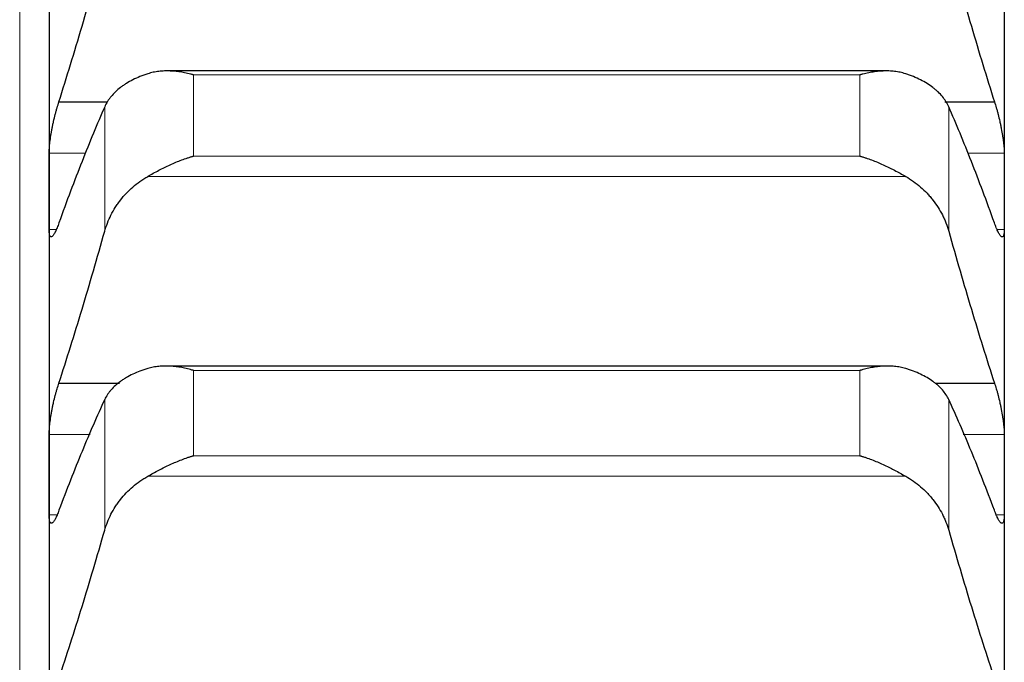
# Model space of a CAD drawing. Header units: inches. Extents: x 0 to 17820, y -10 to 12600.
# Tile 308 of 338: x 11636 to 11689, y 9326 to 9361. Entities that reach past the tile are written whole.
import ezdxf

# ---------------------------------------------------------------- set-up
doc = ezdxf.new("R2010")
doc.units = ezdxf.units.IN
doc.layers.add('1', color=7, linetype='Continuous', true_color=0xffffff)

msp = doc.modelspace()

# ---------------------------------------------------------------- linework, layer by layer
at = {"layer": '1', "color": 110, "linetype": 'Continuous', "lineweight": 13}
for p, q in [((11635.813, 9472.854), (11635.813, 9052.201)), ((11645.269, 9358.435), (11681.557, 9358.435)), ((11645.269, 9358.435), (11645.269, 9354.009)), ((11681.557, 9358.435), (11681.557, 9354.009)), ((11640.439, 9356.697), (11640.439, 9349.918)), ((11686.387, 9356.697), (11686.387, 9349.918)), ((11637.415, 9354.179), (11639.397, 9354.179)), ((11645.269, 9354.009), (11681.557, 9354.009)), ((11687.429, 9354.179), (11689.41, 9354.179)), ((11642.781, 9352.903), (11684.044, 9352.903)), ((11637.415, 9350.017), (11637.807, 9350.017)), ((11689.015, 9350.017), (11689.41, 9350.017)), ((11645.269, 9342.338), (11681.557, 9342.338)), ((11645.269, 9342.338), (11645.269, 9337.692)), ((11681.557, 9342.338), (11681.557, 9337.692)), ((11640.439, 9340.753), (11640.439, 9333.638)), ((11686.387, 9340.753), (11686.387, 9333.638)), ((11637.415, 9338.848), (11639.653, 9338.848)), ((11687.173, 9338.848), (11689.41, 9338.848)), ((11645.269, 9337.692), (11681.557, 9337.692)), ((11642.781, 9336.573), (11684.044, 9336.573)), ((11637.415, 9334.471), (11637.846, 9334.471)), ((11688.975, 9334.471), (11689.41, 9334.471))]:
    msp.add_line(p, q, dxfattribs=at)
at = {"layer": '1', "color": 2, "linetype": 'Continuous', "lineweight": 25}
for p, q in [((11637.413, 9366.745), (11637.413, 9352.098)), ((11689.413, 9366.745), (11689.413, 9352.098)), ((11682.981, 9358.648), (11643.841, 9358.648)), ((11637.95, 9356.967), (11640.585, 9356.967)), ((11686.177, 9356.967), (11688.875, 9356.967)), ((11637.413, 9352.098), (11637.413, 9336.659)), ((11689.413, 9352.098), (11689.413, 9336.659)), ((11683.056, 9342.576), (11643.756, 9342.576)), ((11637.95, 9341.65), (11641.249, 9341.65)), ((11685.642, 9341.65), (11688.875, 9341.65)), ((11637.413, 9336.659), (11637.413, 9320.454)), ((11689.413, 9336.659), (11689.413, 9320.454))]:
    msp.add_line(p, q, dxfattribs=at)
for points in [[(11637.95, 9356.967), (11638.161, 9357.634), (11638.581, 9358.987), (11639.206, 9361.071), (11639.826, 9363.209), (11640.235, 9364.671), (11640.439, 9365.411)], [(11686.387, 9365.411), (11686.591, 9364.671), (11687, 9363.209), (11687.62, 9361.071), (11688.244, 9358.987), (11688.664, 9357.634), (11688.875, 9356.967)], [(11640.439, 9356.697), (11640.235, 9356.23), (11639.826, 9355.266), (11639.206, 9353.731), (11638.581, 9352.109), (11638.161, 9350.969), (11637.95, 9350.384)], [(11688.875, 9350.384), (11688.664, 9350.969), (11688.244, 9352.109), (11687.62, 9353.731), (11687, 9355.266), (11686.591, 9356.23), (11686.387, 9356.697)], [(11637.413, 9352.098), (11637.413, 9352.791), (11637.414, 9353.485), (11637.415, 9354.179)], [(11689.41, 9354.179), (11689.412, 9353.485), (11689.413, 9352.791), (11689.413, 9352.098)], [(11637.415, 9350.017), (11637.414, 9350.711), (11637.413, 9351.404), (11637.413, 9352.098)], [(11689.413, 9352.098), (11689.413, 9351.404), (11689.412, 9350.711), (11689.41, 9350.017)], [(11637.95, 9341.65), (11638.161, 9342.3), (11638.581, 9343.619), (11639.206, 9345.656), (11639.826, 9347.753), (11640.235, 9349.19), (11640.439, 9349.918)], [(11686.387, 9349.918), (11686.591, 9349.19), (11687, 9347.753), (11687.62, 9345.656), (11688.244, 9343.619), (11688.664, 9342.3), (11688.875, 9341.65)], [(11640.439, 9340.753), (11640.235, 9340.312), (11639.826, 9339.398), (11639.206, 9337.937), (11638.581, 9336.385), (11638.161, 9335.289), (11637.95, 9334.726)], [(11688.875, 9334.726), (11688.664, 9335.289), (11688.244, 9336.385), (11687.62, 9337.937), (11687, 9339.398), (11686.591, 9340.312), (11686.387, 9340.753)], [(11637.413, 9336.659), (11637.413, 9337.389), (11637.414, 9338.118), (11637.415, 9338.848)], [(11689.41, 9338.848), (11689.412, 9338.118), (11689.413, 9337.389), (11689.413, 9336.659)], [(11637.415, 9334.471), (11637.414, 9335.2), (11637.413, 9335.93), (11637.413, 9336.659)], [(11689.413, 9336.659), (11689.413, 9335.93), (11689.412, 9335.2), (11689.41, 9334.471)], [(11637.95, 9325.558), (11638.161, 9326.189), (11638.581, 9327.472), (11639.206, 9329.461), (11639.826, 9331.512), (11640.235, 9332.922), (11640.439, 9333.638)], [(11686.387, 9333.638), (11686.591, 9332.922), (11687, 9331.512), (11687.62, 9329.461), (11688.244, 9327.472), (11688.664, 9326.189), (11688.875, 9325.558)]]:
    msp.add_open_spline(points, degree=3, dxfattribs=at)
for points, knots in [([(11645.269, 9358.435), (11645.265, 9358.436), (11645.262, 9358.437), (11645.256, 9358.439), (11645.252, 9358.44), (11645.242, 9358.443), (11645.222, 9358.448), (11645.176, 9358.46), (11645.083, 9358.484), (11645.004, 9358.503), (11644.846, 9358.538), (11644.741, 9358.559), (11644.427, 9358.612), (11644.219, 9358.635), (11643.908, 9358.649), (11643.805, 9358.65), (11643.649, 9358.645), (11643.598, 9358.642), (11643.494, 9358.635), (11643.442, 9358.63), (11643.287, 9358.612), (11643.185, 9358.596), (11642.982, 9358.553), (11642.881, 9358.527), (11642.781, 9358.494)], [0, 0, 0, 0, 0.003906, 0.003906, 0.007813, 0.007813, 0.015625, 0.03125, 0.0625, 0.125, 0.125, 0.25, 0.25, 0.5, 0.5, 0.625, 0.625, 0.6875, 0.6875, 0.75, 0.75, 0.875, 0.875, 1, 1, 1, 1]), ([(11684.044, 9358.494), (11683.945, 9358.527), (11683.845, 9358.553), (11683.643, 9358.596), (11683.542, 9358.612), (11683.338, 9358.635), (11683.236, 9358.643), (11683.029, 9358.65), (11682.925, 9358.649), (11682.715, 9358.64), (11682.61, 9358.632), (11682.4, 9358.609), (11682.295, 9358.595), (11682.085, 9358.559), (11681.98, 9358.539), (11681.822, 9358.503), (11681.742, 9358.484), (11681.65, 9358.46), (11681.603, 9358.448), (11681.583, 9358.443), (11681.57, 9358.439), (11681.564, 9358.437), (11681.557, 9358.435)], [0, 0, 0, 0, 0.125, 0.125, 0.25, 0.25, 0.375, 0.375, 0.5, 0.5, 0.625, 0.625, 0.75, 0.75, 0.875, 0.875, 0.9375, 0.96875, 0.984375, 0.992188, 0.992188, 1, 1, 1, 1]), ([(11642.781, 9358.494), (11642.636, 9358.447), (11642.496, 9358.396), (11642.227, 9358.286), (11641.969, 9358.169), (11641.733, 9358.037), (11641.592, 9357.949), (11641.564, 9357.932), (11641.509, 9357.896), (11641.482, 9357.877), (11641.402, 9357.822), (11641.35, 9357.785), (11641.201, 9357.67), (11641.108, 9357.591), (11640.936, 9357.427), (11640.857, 9357.342), (11640.749, 9357.211), (11640.715, 9357.166), (11640.666, 9357.098), (11640.65, 9357.076), (11640.619, 9357.03), (11640.604, 9357.006), (11640.532, 9356.89), (11640.482, 9356.794), (11640.439, 9356.697)], [0, 0, 0, 0, 0.125, 0.125, 0.25, 0.375, 0.375, 0.40625, 0.40625, 0.4375, 0.4375, 0.5, 0.5, 0.625, 0.625, 0.75, 0.75, 0.8125, 0.8125, 0.84375, 0.84375, 0.875, 0.875, 1, 1, 1, 1]), ([(11686.387, 9356.697), (11686.344, 9356.794), (11686.294, 9356.889), (11686.179, 9357.074), (11686.05, 9357.254), (11685.893, 9357.424), (11685.763, 9357.547), (11685.718, 9357.588), (11685.648, 9357.648), (11685.624, 9357.668), (11685.576, 9357.707), (11685.551, 9357.727), (11685.426, 9357.822), (11685.215, 9357.968), (11684.98, 9358.1), (11684.733, 9358.225), (11684.603, 9358.284), (11684.433, 9358.353), (11684.399, 9358.367), (11684.33, 9358.394), (11684.225, 9358.433), (11684.117, 9358.47), (11684.044, 9358.494)], [0, 0, 0, 0, 0.125, 0.125, 0.25, 0.375, 0.375, 0.4375, 0.4375, 0.46875, 0.46875, 0.5, 0.5, 0.625, 0.75, 0.75, 0.875, 0.875, 0.90625, 0.90625, 0.9375, 1, 1, 1, 1]), ([(11637.415, 9354.179), (11637.416, 9354.219), (11637.418, 9354.305), (11637.426, 9354.446), (11637.435, 9354.549), (11637.443, 9354.63), (11637.445, 9354.658), (11637.452, 9354.713), (11637.455, 9354.742), (11637.472, 9354.884), (11637.489, 9355.003), (11637.514, 9355.158), (11637.519, 9355.19), (11637.527, 9355.237), (11637.53, 9355.253), (11637.535, 9355.285), (11637.549, 9355.365), (11637.576, 9355.509), (11637.602, 9355.637), (11637.629, 9355.767), (11637.643, 9355.832), (11637.687, 9356.027), (11637.717, 9356.154), (11637.765, 9356.339), (11637.781, 9356.4), (11637.806, 9356.491), (11637.814, 9356.521), (11637.831, 9356.58), (11637.839, 9356.61), (11637.882, 9356.754), (11637.916, 9356.864), (11637.95, 9356.967)], [0, 0, 0, 0, 0.0625, 0.125, 0.1875, 0.1875, 0.21875, 0.21875, 0.25, 0.25, 0.375, 0.375, 0.40625, 0.40625, 0.421875, 0.421875, 0.4375, 0.5, 0.5625, 0.5625, 0.625, 0.625, 0.75, 0.75, 0.8125, 0.8125, 0.84375, 0.84375, 0.875, 0.875, 1, 1, 1, 1]), ([(11688.875, 9356.967), (11688.91, 9356.864), (11688.944, 9356.755), (11688.994, 9356.583), (11689.011, 9356.524), (11689.036, 9356.433), (11689.044, 9356.403), (11689.06, 9356.341), (11689.068, 9356.31), (11689.108, 9356.154), (11689.139, 9356.028), (11689.182, 9355.835), (11689.196, 9355.77), (11689.217, 9355.673), (11689.223, 9355.64), (11689.236, 9355.575), (11689.243, 9355.542), (11689.274, 9355.381), (11689.296, 9355.255), (11689.321, 9355.1), (11689.326, 9355.069), (11689.335, 9355.008), (11689.34, 9354.977), (11689.353, 9354.887), (11689.36, 9354.828), (11689.381, 9354.658), (11689.392, 9354.551), (11689.401, 9354.426), (11689.402, 9354.401), (11689.405, 9354.354), (11689.406, 9354.33), (11689.409, 9354.262), (11689.41, 9354.219), (11689.41, 9354.179)], [0, 0, 0, 0, 0.125, 0.125, 0.1875, 0.1875, 0.21875, 0.21875, 0.25, 0.25, 0.375, 0.375, 0.4375, 0.4375, 0.46875, 0.46875, 0.5, 0.5, 0.625, 0.625, 0.65625, 0.65625, 0.6875, 0.6875, 0.75, 0.75, 0.875, 0.875, 0.90625, 0.90625, 0.9375, 0.9375, 1, 1, 1, 1]), ([(11642.781, 9352.903), (11642.881, 9352.96), (11642.981, 9353.017), (11643.183, 9353.128), (11643.284, 9353.183), (11643.488, 9353.29), (11643.59, 9353.342), (11643.797, 9353.444), (11643.901, 9353.493), (11644.111, 9353.588), (11644.216, 9353.634), (11644.425, 9353.721), (11644.53, 9353.763), (11644.741, 9353.841), (11644.846, 9353.878), (11645.004, 9353.93), (11645.083, 9353.955), (11645.176, 9353.983), (11645.222, 9353.996), (11645.242, 9354.002), (11645.256, 9354.005), (11645.262, 9354.007), (11645.269, 9354.009)], [0, 0, 0, 0, 0.125, 0.125, 0.25, 0.25, 0.375, 0.375, 0.5, 0.5, 0.625, 0.625, 0.75, 0.75, 0.875, 0.875, 0.9375, 0.96875, 0.984375, 0.992187, 0.992187, 1, 1, 1, 1]), ([(11681.557, 9354.009), (11681.56, 9354.008), (11681.564, 9354.007), (11681.57, 9354.005), (11681.573, 9354.005), (11681.583, 9354.002), (11681.603, 9353.996), (11681.65, 9353.983), (11681.742, 9353.955), (11681.822, 9353.93), (11681.98, 9353.878), (11682.085, 9353.841), (11682.398, 9353.724), (11682.606, 9353.638), (11682.917, 9353.496), (11683.021, 9353.447), (11683.176, 9353.371), (11683.228, 9353.345), (11683.332, 9353.293), (11683.384, 9353.266), (11683.539, 9353.185), (11683.641, 9353.129), (11683.844, 9353.017), (11683.945, 9352.96), (11684.044, 9352.903)], [0, 0, 0, 0, 0.003906, 0.003906, 0.007813, 0.007813, 0.015625, 0.03125, 0.0625, 0.125, 0.125, 0.25, 0.25, 0.5, 0.5, 0.625, 0.625, 0.6875, 0.6875, 0.75, 0.75, 0.875, 0.875, 1, 1, 1, 1]), ([(11640.439, 9349.918), (11640.482, 9350.071), (11640.532, 9350.22), (11640.646, 9350.514), (11640.775, 9350.802), (11640.933, 9351.079), (11641.062, 9351.283), (11641.107, 9351.351), (11641.178, 9351.451), (11641.202, 9351.484), (11641.25, 9351.549), (11641.275, 9351.581), (11641.399, 9351.742), (11641.611, 9351.988), (11641.846, 9352.214), (11642.093, 9352.43), (11642.223, 9352.533), (11642.392, 9352.655), (11642.427, 9352.679), (11642.496, 9352.726), (11642.601, 9352.795), (11642.708, 9352.861), (11642.781, 9352.903)], [0, 0, 0, 0, 0.125, 0.125, 0.25, 0.375, 0.375, 0.4375, 0.4375, 0.46875, 0.46875, 0.5, 0.5, 0.625, 0.75, 0.75, 0.875, 0.875, 0.90625, 0.90625, 0.9375, 1, 1, 1, 1]), ([(11684.044, 9352.903), (11684.19, 9352.819), (11684.33, 9352.728), (11684.599, 9352.536), (11684.857, 9352.332), (11685.093, 9352.106), (11685.234, 9351.957), (11685.261, 9351.927), (11685.316, 9351.866), (11685.344, 9351.835), (11685.424, 9351.742), (11685.475, 9351.679), (11685.625, 9351.487), (11685.718, 9351.355), (11685.889, 9351.085), (11685.968, 9350.946), (11686.077, 9350.734), (11686.111, 9350.662), (11686.16, 9350.553), (11686.176, 9350.517), (11686.206, 9350.443), (11686.221, 9350.406), (11686.294, 9350.221), (11686.344, 9350.071), (11686.387, 9349.918)], [0, 0, 0, 0, 0.125, 0.125, 0.25, 0.375, 0.375, 0.40625, 0.40625, 0.4375, 0.4375, 0.5, 0.5, 0.625, 0.625, 0.75, 0.75, 0.8125, 0.8125, 0.84375, 0.84375, 0.875, 0.875, 1, 1, 1, 1]), ([(11637.95, 9350.384), (11637.916, 9350.282), (11637.882, 9350.189), (11637.832, 9350.063), (11637.815, 9350.023), (11637.79, 9349.967), (11637.782, 9349.949), (11637.766, 9349.914), (11637.757, 9349.897), (11637.717, 9349.816), (11637.687, 9349.762), (11637.644, 9349.699), (11637.63, 9349.68), (11637.609, 9349.657), (11637.602, 9349.65), (11637.589, 9349.638), (11637.583, 9349.633), (11637.552, 9349.61), (11637.529, 9349.605), (11637.505, 9349.614), (11637.5, 9349.616), (11637.49, 9349.623), (11637.486, 9349.627), (11637.473, 9349.643), (11637.465, 9349.656), (11637.445, 9349.705), (11637.434, 9349.75), (11637.425, 9349.823), (11637.423, 9349.838), (11637.421, 9349.87), (11637.419, 9349.887), (11637.417, 9349.939), (11637.416, 9349.977), (11637.415, 9350.017)], [0, 0, 0, 0, 0.125, 0.125, 0.1875, 0.1875, 0.21875, 0.21875, 0.25, 0.25, 0.375, 0.375, 0.4375, 0.4375, 0.46875, 0.46875, 0.5, 0.5, 0.625, 0.625, 0.65625, 0.65625, 0.6875, 0.6875, 0.75, 0.75, 0.875, 0.875, 0.90625, 0.90625, 0.9375, 0.9375, 1, 1, 1, 1]), ([(11689.41, 9350.017), (11689.41, 9349.977), (11689.408, 9349.902), (11689.4, 9349.807), (11689.391, 9349.755), (11689.383, 9349.721), (11689.38, 9349.71), (11689.374, 9349.69), (11689.371, 9349.681), (11689.354, 9349.64), (11689.337, 9349.62), (11689.312, 9349.61), (11689.307, 9349.609), (11689.299, 9349.609), (11689.296, 9349.609), (11689.291, 9349.609), (11689.277, 9349.612), (11689.25, 9349.625), (11689.224, 9349.649), (11689.197, 9349.679), (11689.183, 9349.698), (11689.139, 9349.762), (11689.109, 9349.815), (11689.061, 9349.912), (11689.045, 9349.947), (11689.02, 9350.003), (11689.012, 9350.022), (11688.995, 9350.062), (11688.986, 9350.083), (11688.944, 9350.189), (11688.91, 9350.282), (11688.875, 9350.384)], [0, 0, 0, 0, 0.0625, 0.125, 0.1875, 0.1875, 0.21875, 0.21875, 0.25, 0.25, 0.375, 0.375, 0.40625, 0.40625, 0.421875, 0.421875, 0.4375, 0.5, 0.5625, 0.5625, 0.625, 0.625, 0.75, 0.75, 0.8125, 0.8125, 0.84375, 0.84375, 0.875, 0.875, 1, 1, 1, 1]), ([(11645.269, 9342.338), (11645.265, 9342.339), (11645.262, 9342.34), (11645.256, 9342.342), (11645.252, 9342.343), (11645.242, 9342.346), (11645.222, 9342.351), (11645.176, 9342.364), (11645.083, 9342.39), (11645.004, 9342.41), (11644.846, 9342.447), (11644.741, 9342.47), (11644.427, 9342.528), (11644.219, 9342.555), (11643.908, 9342.574), (11643.805, 9342.577), (11643.649, 9342.575), (11643.598, 9342.574), (11643.494, 9342.569), (11643.442, 9342.565), (11643.287, 9342.55), (11643.185, 9342.536), (11642.982, 9342.498), (11642.881, 9342.473), (11642.781, 9342.443)], [0, 0, 0, 0, 0.003906, 0.003906, 0.007813, 0.007813, 0.015625, 0.03125, 0.0625, 0.125, 0.125, 0.25, 0.25, 0.5, 0.5, 0.625, 0.625, 0.6875, 0.6875, 0.75, 0.75, 0.875, 0.875, 1, 1, 1, 1]), ([(11684.044, 9342.443), (11683.945, 9342.473), (11683.845, 9342.497), (11683.643, 9342.536), (11683.542, 9342.55), (11683.338, 9342.569), (11683.236, 9342.575), (11683.029, 9342.577), (11682.925, 9342.575), (11682.715, 9342.562), (11682.61, 9342.552), (11682.4, 9342.525), (11682.295, 9342.509), (11682.085, 9342.47), (11681.98, 9342.447), (11681.822, 9342.41), (11681.742, 9342.389), (11681.65, 9342.364), (11681.603, 9342.351), (11681.583, 9342.346), (11681.57, 9342.342), (11681.564, 9342.34), (11681.557, 9342.338)], [0, 0, 0, 0, 0.125, 0.125, 0.25, 0.25, 0.375, 0.375, 0.5, 0.5, 0.625, 0.625, 0.75, 0.75, 0.875, 0.875, 0.9375, 0.96875, 0.984375, 0.992188, 0.992188, 1, 1, 1, 1]), ([(11642.781, 9342.443), (11642.636, 9342.398), (11642.496, 9342.35), (11642.227, 9342.248), (11641.969, 9342.138), (11641.733, 9342.014), (11641.592, 9341.932), (11641.564, 9341.916), (11641.509, 9341.882), (11641.482, 9341.865), (11641.402, 9341.813), (11641.35, 9341.778), (11641.201, 9341.67), (11641.108, 9341.595), (11640.936, 9341.441), (11640.857, 9341.361), (11640.749, 9341.238), (11640.715, 9341.196), (11640.666, 9341.132), (11640.65, 9341.11), (11640.619, 9341.067), (11640.604, 9341.045), (11640.532, 9340.935), (11640.482, 9340.845), (11640.439, 9340.753)], [0, 0, 0, 0, 0.125, 0.125, 0.25, 0.375, 0.375, 0.40625, 0.40625, 0.4375, 0.4375, 0.5, 0.5, 0.625, 0.625, 0.75, 0.75, 0.8125, 0.8125, 0.84375, 0.84375, 0.875, 0.875, 1, 1, 1, 1]), ([(11686.387, 9340.753), (11686.344, 9340.845), (11686.294, 9340.934), (11686.179, 9341.109), (11686.05, 9341.278), (11685.893, 9341.438), (11685.763, 9341.555), (11685.718, 9341.593), (11685.648, 9341.649), (11685.624, 9341.668), (11685.576, 9341.705), (11685.551, 9341.723), (11685.426, 9341.813), (11685.215, 9341.95), (11684.98, 9342.074), (11684.733, 9342.191), (11684.603, 9342.246), (11684.433, 9342.311), (11684.399, 9342.324), (11684.33, 9342.349), (11684.225, 9342.386), (11684.117, 9342.421), (11684.044, 9342.443)], [0, 0, 0, 0, 0.125, 0.125, 0.25, 0.375, 0.375, 0.4375, 0.4375, 0.46875, 0.46875, 0.5, 0.5, 0.625, 0.75, 0.75, 0.875, 0.875, 0.90625, 0.90625, 0.9375, 1, 1, 1, 1]), ([(11637.415, 9338.848), (11637.416, 9338.89), (11637.418, 9338.98), (11637.426, 9339.127), (11637.435, 9339.233), (11637.443, 9339.316), (11637.445, 9339.344), (11637.452, 9339.402), (11637.455, 9339.43), (11637.472, 9339.576), (11637.489, 9339.697), (11637.514, 9339.854), (11637.519, 9339.886), (11637.527, 9339.934), (11637.53, 9339.95), (11637.535, 9339.982), (11637.549, 9340.063), (11637.576, 9340.208), (11637.602, 9340.337), (11637.629, 9340.466), (11637.643, 9340.531), (11637.687, 9340.725), (11637.717, 9340.851), (11637.765, 9341.035), (11637.781, 9341.095), (11637.806, 9341.184), (11637.814, 9341.214), (11637.831, 9341.272), (11637.839, 9341.301), (11637.882, 9341.443), (11637.916, 9341.55), (11637.95, 9341.65)], [0, 0, 0, 0, 0.0625, 0.125, 0.1875, 0.1875, 0.21875, 0.21875, 0.25, 0.25, 0.375, 0.375, 0.40625, 0.40625, 0.421875, 0.421875, 0.4375, 0.5, 0.5625, 0.5625, 0.625, 0.625, 0.75, 0.75, 0.8125, 0.8125, 0.84375, 0.84375, 0.875, 0.875, 1, 1, 1, 1]), ([(11688.875, 9341.65), (11688.91, 9341.55), (11688.944, 9341.443), (11688.994, 9341.274), (11689.011, 9341.217), (11689.036, 9341.128), (11689.044, 9341.098), (11689.06, 9341.037), (11689.068, 9341.006), (11689.108, 9340.852), (11689.139, 9340.726), (11689.182, 9340.534), (11689.196, 9340.47), (11689.217, 9340.372), (11689.223, 9340.339), (11689.236, 9340.274), (11689.243, 9340.241), (11689.274, 9340.08), (11689.296, 9339.952), (11689.321, 9339.795), (11689.326, 9339.764), (11689.335, 9339.702), (11689.34, 9339.671), (11689.353, 9339.579), (11689.36, 9339.519), (11689.381, 9339.345), (11689.392, 9339.235), (11689.401, 9339.106), (11689.402, 9339.08), (11689.405, 9339.03), (11689.406, 9339.006), (11689.409, 9338.935), (11689.41, 9338.89), (11689.41, 9338.848)], [0, 0, 0, 0, 0.125, 0.125, 0.1875, 0.1875, 0.21875, 0.21875, 0.25, 0.25, 0.375, 0.375, 0.4375, 0.4375, 0.46875, 0.46875, 0.5, 0.5, 0.625, 0.625, 0.65625, 0.65625, 0.6875, 0.6875, 0.75, 0.75, 0.875, 0.875, 0.90625, 0.90625, 0.9375, 0.9375, 1, 1, 1, 1]), ([(11642.781, 9336.573), (11642.881, 9336.63), (11642.981, 9336.686), (11643.183, 9336.797), (11643.284, 9336.851), (11643.488, 9336.958), (11643.59, 9337.011), (11643.797, 9337.113), (11643.901, 9337.163), (11644.111, 9337.259), (11644.216, 9337.306), (11644.425, 9337.394), (11644.53, 9337.437), (11644.741, 9337.517), (11644.846, 9337.555), (11645.004, 9337.609), (11645.083, 9337.635), (11645.176, 9337.664), (11645.222, 9337.678), (11645.242, 9337.684), (11645.256, 9337.688), (11645.262, 9337.69), (11645.269, 9337.692)], [0, 0, 0, 0, 0.125, 0.125, 0.25, 0.25, 0.375, 0.375, 0.5, 0.5, 0.625, 0.625, 0.75, 0.75, 0.875, 0.875, 0.9375, 0.96875, 0.984375, 0.992187, 0.992187, 1, 1, 1, 1]), ([(11681.557, 9337.692), (11681.56, 9337.691), (11681.564, 9337.69), (11681.57, 9337.688), (11681.573, 9337.687), (11681.583, 9337.684), (11681.603, 9337.678), (11681.65, 9337.664), (11681.742, 9337.635), (11681.822, 9337.609), (11681.98, 9337.556), (11682.085, 9337.518), (11682.398, 9337.397), (11682.606, 9337.309), (11682.917, 9337.166), (11683.021, 9337.117), (11683.176, 9337.04), (11683.228, 9337.014), (11683.332, 9336.961), (11683.384, 9336.934), (11683.539, 9336.853), (11683.641, 9336.798), (11683.844, 9336.687), (11683.945, 9336.63), (11684.044, 9336.573)], [0, 0, 0, 0, 0.003906, 0.003906, 0.007812, 0.007812, 0.015625, 0.03125, 0.0625, 0.125, 0.125, 0.25, 0.25, 0.5, 0.5, 0.625, 0.625, 0.6875, 0.6875, 0.75, 0.75, 0.875, 0.875, 1, 1, 1, 1]), ([(11640.439, 9333.638), (11640.482, 9333.787), (11640.532, 9333.934), (11640.646, 9334.222), (11640.775, 9334.506), (11640.933, 9334.779), (11641.062, 9334.979), (11641.107, 9335.046), (11641.178, 9335.144), (11641.202, 9335.176), (11641.25, 9335.241), (11641.275, 9335.273), (11641.399, 9335.43), (11641.611, 9335.673), (11641.846, 9335.896), (11642.093, 9336.108), (11642.223, 9336.209), (11642.392, 9336.329), (11642.427, 9336.353), (11642.496, 9336.399), (11642.601, 9336.467), (11642.708, 9336.532), (11642.781, 9336.573)], [0, 0, 0, 0, 0.125, 0.125, 0.25, 0.375, 0.375, 0.4375, 0.4375, 0.46875, 0.46875, 0.5, 0.5, 0.625, 0.75, 0.75, 0.875, 0.875, 0.90625, 0.90625, 0.9375, 1, 1, 1, 1]), ([(11684.044, 9336.573), (11684.19, 9336.491), (11684.33, 9336.402), (11684.599, 9336.213), (11684.857, 9336.012), (11685.093, 9335.789), (11685.234, 9335.642), (11685.261, 9335.613), (11685.316, 9335.553), (11685.344, 9335.522), (11685.424, 9335.43), (11685.475, 9335.368), (11685.625, 9335.179), (11685.718, 9335.05), (11685.889, 9334.784), (11685.968, 9334.648), (11686.077, 9334.439), (11686.111, 9334.368), (11686.16, 9334.261), (11686.176, 9334.225), (11686.206, 9334.153), (11686.221, 9334.117), (11686.294, 9333.935), (11686.344, 9333.787), (11686.387, 9333.638)], [0, 0, 0, 0, 0.125, 0.125, 0.25, 0.375, 0.375, 0.40625, 0.40625, 0.4375, 0.4375, 0.5, 0.5, 0.625, 0.625, 0.75, 0.75, 0.8125, 0.8125, 0.84375, 0.84375, 0.875, 0.875, 1, 1, 1, 1]), ([(11637.95, 9334.726), (11637.916, 9334.627), (11637.882, 9334.538), (11637.832, 9334.417), (11637.815, 9334.38), (11637.79, 9334.326), (11637.782, 9334.309), (11637.766, 9334.276), (11637.757, 9334.26), (11637.717, 9334.185), (11637.687, 9334.136), (11637.644, 9334.08), (11637.63, 9334.064), (11637.609, 9334.045), (11637.602, 9334.039), (11637.589, 9334.03), (11637.583, 9334.026), (11637.552, 9334.01), (11637.529, 9334.009), (11637.505, 9334.025), (11637.5, 9334.029), (11637.49, 9334.038), (11637.486, 9334.044), (11637.473, 9334.063), (11637.465, 9334.079), (11637.445, 9334.136), (11637.434, 9334.186), (11637.425, 9334.264), (11637.423, 9334.28), (11637.421, 9334.315), (11637.419, 9334.333), (11637.417, 9334.388), (11637.416, 9334.428), (11637.415, 9334.471)], [0, 0, 0, 0, 0.125, 0.125, 0.1875, 0.1875, 0.21875, 0.21875, 0.25, 0.25, 0.375, 0.375, 0.4375, 0.4375, 0.46875, 0.46875, 0.5, 0.5, 0.625, 0.625, 0.65625, 0.65625, 0.6875, 0.6875, 0.75, 0.75, 0.875, 0.875, 0.90625, 0.90625, 0.9375, 0.9375, 1, 1, 1, 1]), ([(11689.41, 9334.471), (11689.41, 9334.428), (11689.408, 9334.349), (11689.4, 9334.247), (11689.391, 9334.191), (11689.383, 9334.152), (11689.38, 9334.14), (11689.374, 9334.118), (11689.371, 9334.108), (11689.354, 9334.06), (11689.337, 9334.035), (11689.312, 9334.019), (11689.307, 9334.017), (11689.299, 9334.014), (11689.296, 9334.014), (11689.291, 9334.013), (11689.277, 9334.012), (11689.25, 9334.019), (11689.224, 9334.038), (11689.197, 9334.063), (11689.183, 9334.079), (11689.139, 9334.136), (11689.109, 9334.185), (11689.061, 9334.274), (11689.045, 9334.307), (11689.02, 9334.36), (11689.012, 9334.379), (11688.995, 9334.417), (11688.986, 9334.436), (11688.944, 9334.537), (11688.91, 9334.627), (11688.875, 9334.726)], [0, 0, 0, 0, 0.0625, 0.125, 0.1875, 0.1875, 0.21875, 0.21875, 0.25, 0.25, 0.375, 0.375, 0.40625, 0.40625, 0.421875, 0.421875, 0.4375, 0.5, 0.5625, 0.5625, 0.625, 0.625, 0.75, 0.75, 0.8125, 0.8125, 0.84375, 0.84375, 0.875, 0.875, 1, 1, 1, 1])]:
    msp.add_open_spline(points, degree=3, knots=knots, dxfattribs=at)

doc.saveas('drawing.dxf')
